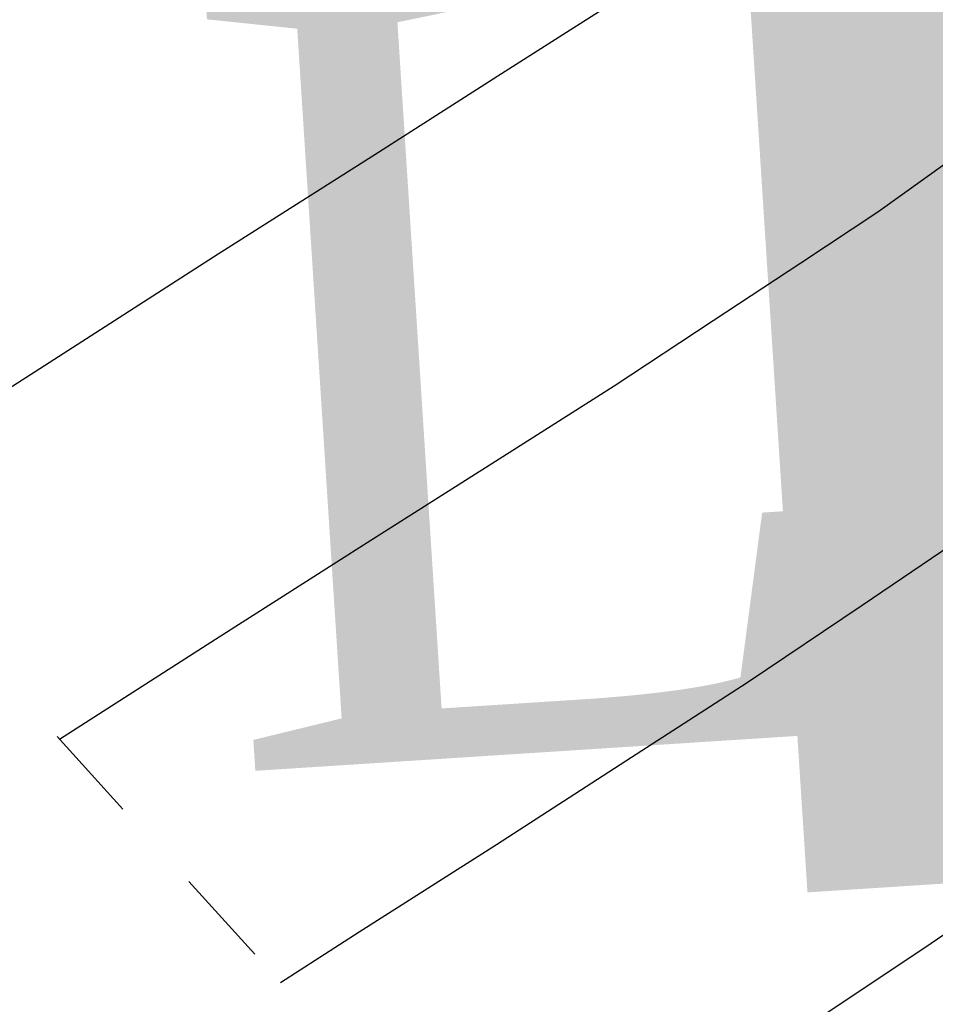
# Model space of a CAD drawing. Extents: x 0 to 362422, y 0 to 4201735.
# Tile 392 of 656: x 360277 to 360284, y 4200434 to 4200442. Entities that reach past the tile are written whole.
import ezdxf
from ezdxf import colors
from ezdxf.entities.mleader import LeaderData, LeaderLine
from ezdxf.math import Vec2, Vec3

# ---------------------------------------------------------------- set-up
doc = ezdxf.new("R2010")
doc.units = 0
doc.header["$LTSCALE"] = 0.5
doc.header["$MEASUREMENT"] = 0
doc.linetypes.add('CONTI', pattern=[0])
doc.linetypes.add('Д_ТРОТ_ТРУБА', pattern=[3, 1.5, -1.5])
for name, color, linetype in [('(025) Дорога', 7, 'Continuous'), ('GORIZDEFAULT', 32, 'CONTI'), ('Водопровод 10', 7, 'Continuous')]:
    doc.layers.add(name, color=color, linetype=linetype)
doc.layers.add('(032) Горизонтали утолщенные', color=32, linetype='Continuous', lineweight=30)
doc.layers.add('.', color=7, linetype='Continuous', lineweight=15)

# ---------------------------------------------------------------- blocks, each defined once
blk = doc.blocks.new('gergrgrre')
at = {"layer": '(025) Дорога', "linetype": 'Д_ТРОТ_ТРУБА', "flags": 128}
blk.add_lwpolyline([(360044.1953, 4200796.0117), (360041.8164, 4200791.7725), (360042.3584, 4200788.3041), (360046.0867, 4200780.21), (360059.0121, 4200755.8869), (360082.2659, 4200713.415), (360119.8375, 4200651.9108), (360154.2478, 4200588.2735), (360168.9516, 4200565.337), (360182.6178, 4200547.7659), (360213.0435, 4200512.0439), (360268.2829, 4200446.2622), (360308.9265, 4200401.5342), (360387.3686, 4200322.5934), (360428.1163, 4200283.4973), (360457.1161, 4200256.4198), (360464.8857, 4200245.4437), (360476.5072, 4200228.2628), (360489.0602, 4200214.493), (360499.0649, 4200202.9837)], dxfattribs=at)
at = {"layer": '(032) Горизонтали утолщенные', "color": 32}
blk.add_polyline3d([(360275.7007, 4200438.0989, 542), (360277.2, 4200439.06, 542), (360278.6, 4200439.96, 542), (360279.8, 4200440.72, 542), (360280.77, 4200441.34, 542), (360281.54, 4200441.83, 542), (360282.13, 4200442.21, 542), (360282.58, 4200442.5, 542), (360282.93, 4200442.73, 542), (360283.2, 4200442.92, 542), (360283.43, 4200443.09, 542), (360283.65, 4200443.26, 542), (360283.87, 4200443.44, 542), (360284.08, 4200443.63, 542), (360284.3, 4200443.85, 542), (360284.53, 4200444.1, 542), (360284.77, 4200444.38, 542)], dxfattribs=at)
at = {"layer": 'GORIZDEFAULT', "color": 32}
for points in [[(360277.3855, 4200436.2448, 541.5), (360278.58, 4200437.01, 541.5), (360279.74, 4200437.75, 541.5), (360280.75, 4200438.39, 541.5), (360281.63, 4200438.95, 541.5), (360282.39, 4200439.45, 541.5), (360283.06, 4200439.89, 541.5), (360283.65, 4200440.28, 541.5), (360284.18, 4200440.66, 541.5)], [(360280.7597, 4200432.5316, 540.5), (360281.81, 4200433.2, 540.5), (360282.91, 4200433.92, 540.5), (360284.01, 4200434.65, 540.5), (360285.09, 4200435.39, 540.5), (360286.15, 4200436.13, 540.5), (360287.18, 4200436.89, 540.5), (360288.17, 4200437.65, 540.5), (360289.13, 4200438.43, 540.5), (360290.06, 4200439.24, 540.5), (360290.97, 4200440.09, 540.5), (360291.86, 4200440.97, 540.5), (360292.73, 4200441.91, 540.5), (360293.6, 4200442.92, 540.5), (360294.46, 4200443.99, 540.5), (360295.32, 4200445.11, 540.5), (360296.17, 4200446.29, 540.5), (360297.02, 4200447.49, 540.5), (360297.86, 4200448.71, 540.5), (360298.69, 4200449.94, 540.5)], [(360279.0765, 4200434.384, 541), (360279.68, 4200434.77, 541), (360280.73, 4200435.44, 541), (360281.72, 4200436.08, 541), (360282.65, 4200436.68, 541), (360283.53, 4200437.27, 541), (360284.37, 4200437.84, 541)]]:
    blk.add_polyline3d(points, dxfattribs=at)
blk = doc.blocks.new('_ArchTick')
at = {"color": 0, "linetype": 'ByBlock', "const_width": 0.15}
blk.add_lwpolyline([(-0.5, -0.5), (0.5, 0.5)], dxfattribs=at)

msp = doc.modelspace()

# ---------------------------------------------------------------- hatches: boundary and pattern name
at = {"layer": '.', "ltscale": 0.149071}
h = msp.add_hatch(color=256, dxfattribs=at)
h.dxf.hatch_style = 1
h.set_gradient(color1=(255, 255, 255), tint=1)
h.paths.add_polyline_path([(359890.2408, 4200063.4759), (362234.445, 4200063.4759), (362234.349, 4201313.8917), (359890.2408, 4201328.8911)], flags=17)
h.paths.add_polyline_path([(359890.2408, 4200063.4759), (362234.445, 4200063.4759), (362234.445, 4201313.8911), (359890.2408, 4201328.8911)], flags=17)

# ---------------------------------------------------------------- block references
at = {"linetype": 'Continuous'}
msp.add_blockref('gergrgrre', (0, 0), dxfattribs=at)

# ---------------------------------------------------------------- next in the draw order: leaders
at = {"layer": 'Водопровод 10', "color": 0, "lineweight": 0}
ml = msp.add_multileader_mtext('Standard', dxfattribs=at)
ml.set_content('\\pxqc,t2;{\\fTimes New Roman|b0|i0|c204|p18;\\W0.9;\\C1;%%C250 L=\\fTimes New Roman|b0|i0|c0|p18;50\\fTimes New Roman|b0|i0|c204|p18;.0}')
ml.set_leader_properties()
ml.set_arrow_properties(name='ARCHTICK')
ml.build(insert=Vec2(0, 0))
ml.multileader.update_dxf_attribs({"text_left_attachment_type": 6, "text_right_attachment_type": 6, "dogleg_length": 0.6395, "arrow_head_size": 0.3654})
ctx = ml.context
ctx.base_point, ctx.char_height, ctx.arrow_head_size, ctx.landing_gap_size, ctx.plane_origin, ctx.plane_x_axis, ctx.plane_y_axis = Vec3(360278.5724, 4200444.803, -542), 6, 0.3654, 0, Vec3(360312.7627, 4200420.1168, -542), Vec3(0.997932, 0.064277), Vec3(-0.064277, 0.997932)
ctx.left_attachment, ctx.right_attachment, ctx.text_align_type = 6, 6, 1
notes = []
notes.append((ctx, [(0, (1, 1, 0), (360302.0403, 4200446.3146, -542), (-0.997932, -0.064277), 0.6395, [(0, [(360312.5455, 4200463.7973, -542)], 0, [])])]))
ctx.mtext.insert, ctx.mtext.text_direction, ctx.mtext.rotation, ctx.mtext.width, ctx.mtext.alignment, ctx.mtext.flow_direction = Vec3(360289.5245, 4200452.7234, -542), Vec3(0.997932, 0.064277), 0.064321, 12.670038, 2, 5
ctx.mtext.has_bg_fill, ctx.mtext.bg_color, ctx.mtext.bg_scale_factor, ctx.mtext.bg_transparency, ctx.mtext.use_window_bg_color = 1, -1023409921, 1.2, 0, 0
for ctx, leaders in notes:
    for number, flags, end, landing, length, lines in leaders:
        leader = LeaderData()
        leader.index, (leader.has_last_leader_line, leader.has_dogleg_vector, leader.attachment_direction) = number, flags
        leader.last_leader_point, leader.dogleg_vector, leader.dogleg_length = Vec3(end), Vec3(landing), length
        for number, points, colour, breaks in lines:
            line = LeaderLine()
            line.index, line.vertices, line.color, line.breaks = number, Vec3.list(points), colors.encode_raw_color(colour), breaks
            leader.lines.append(line)
        ctx.leaders.append(leader)

doc.saveas('drawing.dxf')
